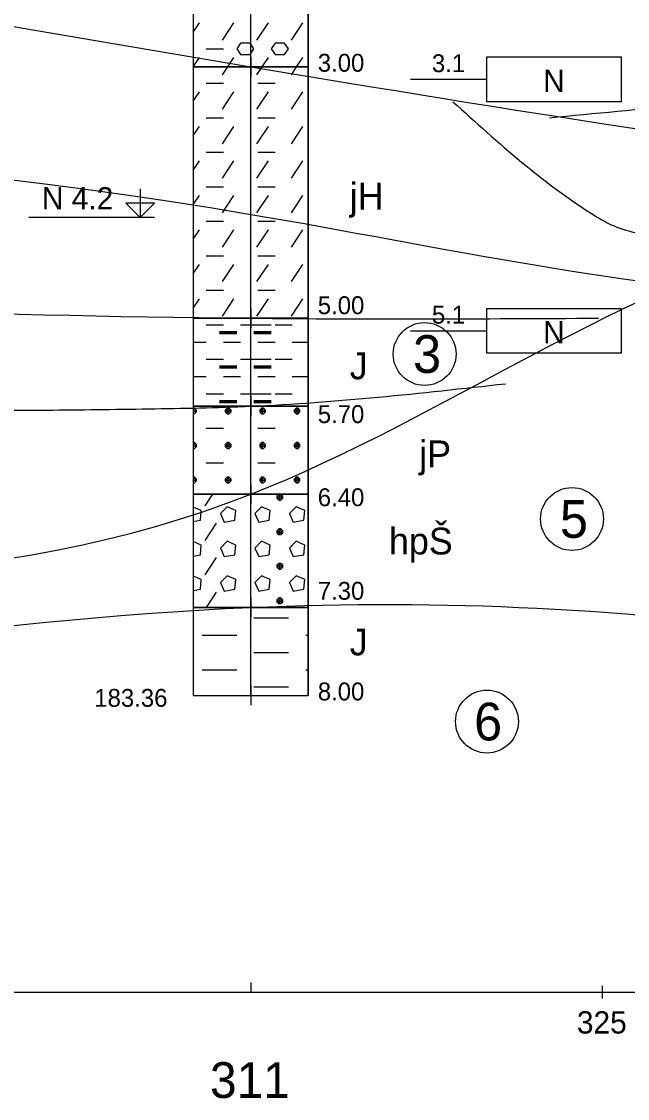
# Model space of a CAD drawing. Extents: x 3042 to 4120, y 576 to 2694.
# Drawn here: x 3548.21 to 3572.32, y 860.63 to 903.46 of the extents above; entities that cross this region are included whole.
import ezdxf

# ---------------------------------------------------------------- set-up
doc = ezdxf.new("R2010")
doc.units = 0
for name, color, linetype in [('14', 7, 'Continuous'), ('17', 7, 'Continuous'), ('18', 7, 'Continuous'), ('51', 7, 'Continuous'), ('52', 7, 'Continuous'), ('53', 7, 'Continuous'), ('56', 7, 'Continuous'), ('61', 7, 'Continuous'), ('62', 7, 'Continuous'), ('7', 7, 'Continuous'), ('HPV', 7, 'Continuous'), ('rozhraní', 7, 'Continuous')]:
    doc.layers.add(name, color=color, linetype=linetype)

msp = doc.modelspace()

# ---------------------------------------------------------------- linework, layer by layer
at = {"layer": '18'}
for p, q in [((3557.332, 876.659), (3557.332, 916.659)), ((3556.951, 876.659), (3557.713, 876.659)), ((3557.332, 877.04), (3557.332, 876.278)), ((3557.332, 865.24), (3557.332, 864.859))]:
    msp.add_line(p, q, dxfattribs=at)
at = {"layer": '51'}
for p, q in [((3555.046, 903.034), (3555.29, 903.4)), ((3556.204, 902.714), (3556.661, 903.4)), ((3557.576, 902.714), (3558.033, 903.4)), ((3558.947, 902.714), (3559.404, 903.4)), ((3555.556, 902.371), (3556.242, 902.371)), ((3555.046, 901.662), (3555.29, 902.028)), ((3556.415, 901.659), (3556.661, 902.028)), ((3557.787, 901.659), (3558.033, 902.028)), ((3559.158, 901.659), (3559.404, 902.028)), ((3556.204, 901.342), (3556.415, 901.659)), ((3557.576, 901.342), (3557.787, 901.659)), ((3558.947, 901.342), (3559.158, 901.659)), ((3555.046, 900.291), (3555.29, 900.657)), ((3555.556, 901), (3556.242, 901)), ((3556.204, 899.971), (3556.661, 900.657)), ((3557.576, 899.971), (3558.033, 900.657)), ((3557.614, 901), (3558.3, 901)), ((3558.947, 899.971), (3559.404, 900.657)), ((3555.556, 899.628), (3556.242, 899.628)), ((3557.614, 899.628), (3558.3, 899.628)), ((3555.046, 898.919), (3555.29, 899.285)), ((3556.204, 898.599), (3556.661, 899.285)), ((3557.576, 898.599), (3558.033, 899.285)), ((3558.947, 898.599), (3559.404, 899.285)), ((3555.556, 898.256), (3556.242, 898.256)), ((3557.614, 898.256), (3558.3, 898.256)), ((3555.046, 897.548), (3555.29, 897.913)), ((3556.204, 897.228), (3556.661, 897.913)), ((3557.576, 897.228), (3558.033, 897.913)), ((3558.947, 897.228), (3559.404, 897.913)), ((3555.556, 896.885), (3556.242, 896.885)), ((3557.614, 896.885), (3558.3, 896.885)), ((3555.046, 896.176), (3555.29, 896.542)), ((3556.204, 895.856), (3556.661, 896.542)), ((3557.576, 895.856), (3558.033, 896.542)), ((3558.947, 895.856), (3559.404, 896.542)), ((3555.556, 895.513), (3556.242, 895.513)), ((3557.614, 895.513), (3558.3, 895.513)), ((3555.046, 894.804), (3555.29, 895.17)), ((3556.204, 894.484), (3556.661, 895.17)), ((3557.576, 894.484), (3558.033, 895.17)), ((3558.947, 894.484), (3559.404, 895.17)), ((3555.046, 893.433), (3555.29, 893.799)), ((3555.556, 894.142), (3556.242, 894.142)), ((3556.204, 893.113), (3556.661, 893.799)), ((3557.576, 893.113), (3558.033, 893.799)), ((3557.614, 894.142), (3558.3, 894.142)), ((3558.947, 893.113), (3559.404, 893.799)), ((3555.556, 892.77), (3556.242, 892.77)), ((3557.614, 892.77), (3558.3, 892.77)), ((3555.046, 892.061), (3555.29, 892.427)), ((3556.204, 891.741), (3556.661, 892.427)), ((3557.576, 891.741), (3558.033, 892.427)), ((3558.947, 891.741), (3559.404, 892.427)), ((3555.556, 891.398), (3556.242, 891.398)), ((3556.928, 891.398), (3557.614, 891.398)), ((3557.461, 891.398), (3558.147, 891.398)), ((3558.3, 891.398), (3558.985, 891.398)), ((3556.09, 891.132), (3556.776, 891.132)), ((3556.09, 891.094), (3556.776, 891.094)), ((3556.09, 891.055), (3556.776, 891.055)), ((3557.461, 891.132), (3558.147, 891.132)), ((3557.461, 891.094), (3558.147, 891.094)), ((3557.461, 891.055), (3558.147, 891.055)), ((3555.046, 890.713), (3555.556, 890.713)), ((3556.242, 890.713), (3556.928, 890.713)), ((3557.614, 890.713), (3558.3, 890.713)), ((3558.985, 890.713), (3559.618, 890.713)), ((3555.556, 890.027), (3556.242, 890.027)), ((3556.928, 890.027), (3557.614, 890.027)), ((3557.461, 890.027), (3558.147, 890.027)), ((3558.3, 890.027), (3558.985, 890.027)), ((3556.09, 889.76), (3556.776, 889.76)), ((3556.09, 889.722), (3556.776, 889.722)), ((3556.09, 889.684), (3556.776, 889.684)), ((3557.461, 889.76), (3558.147, 889.76)), ((3557.461, 889.722), (3558.147, 889.722)), ((3557.461, 889.684), (3558.147, 889.684)), ((3555.046, 889.341), (3555.556, 889.341)), ((3556.242, 889.341), (3556.928, 889.341)), ((3557.614, 889.341), (3558.3, 889.341)), ((3558.985, 889.341), (3559.618, 889.341)), ((3555.556, 888.655), (3556.242, 888.655)), ((3556.928, 888.655), (3557.614, 888.655)), ((3557.461, 888.655), (3558.147, 888.655)), ((3558.3, 888.655), (3558.985, 888.655)), ((3556.09, 888.388), (3556.776, 888.388)), ((3556.09, 888.35), (3556.776, 888.35)), ((3556.09, 888.312), (3556.776, 888.312)), ((3557.461, 888.388), (3558.147, 888.388)), ((3557.461, 888.35), (3558.147, 888.35)), ((3557.461, 888.312), (3558.147, 888.312)), ((3555.046, 888.03), (3555.099, 888.084)), ((3555.061, 887.855), (3555.061, 888.084)), ((3556.433, 887.855), (3556.433, 888.084)), ((3557.804, 887.855), (3557.804, 888.084)), ((3559.176, 887.855), (3559.176, 888.084)), ((3555.556, 887.284), (3556.242, 887.284)), ((3557.614, 887.284), (3558.3, 887.284)), ((3555.046, 886.659), (3555.099, 886.712)), ((3555.061, 886.483), (3555.061, 886.712)), ((3556.433, 886.483), (3556.433, 886.712)), ((3557.804, 886.483), (3557.804, 886.712)), ((3559.176, 886.483), (3559.176, 886.712)), ((3555.556, 885.912), (3556.242, 885.912)), ((3557.614, 885.912), (3558.3, 885.912)), ((3555.046, 885.287), (3555.099, 885.34)), ((3555.061, 885.112), (3555.061, 885.34)), ((3556.433, 885.112), (3556.433, 885.34)), ((3557.804, 885.112), (3557.804, 885.34)), ((3559.176, 885.112), (3559.176, 885.34)), ((3555.518, 884.197), (3555.826, 884.659)), ((3558.49, 884.426), (3558.49, 884.655)), ((3555.518, 882.826), (3555.975, 883.512)), ((3558.49, 883.054), (3558.49, 883.283)), ((3555.518, 881.454), (3555.975, 882.14)), ((3558.49, 881.683), (3558.49, 881.911)), ((3555.569, 880.159), (3555.975, 880.768)), ((3558.49, 880.311), (3558.49, 880.54)), ((3557.461, 879.74), (3558.147, 879.74)), ((3558.147, 879.74), (3558.833, 879.74)), ((3555.404, 879.054), (3556.09, 879.054)), ((3556.09, 879.054), (3556.776, 879.054)), ((3559.519, 879.054), (3559.618, 879.054)), ((3557.461, 878.368), (3558.147, 878.368)), ((3558.147, 878.368), (3558.833, 878.368)), ((3555.404, 877.682), (3556.09, 877.682)), ((3556.09, 877.682), (3556.776, 877.682)), ((3559.519, 877.682), (3559.618, 877.682)), ((3557.461, 876.997), (3558.147, 876.997)), ((3558.147, 876.997), (3558.833, 876.997))]:
    msp.add_line(p, q, dxfattribs=at)
for points in [[(3555.046, 901.659), (3559.618, 901.659), (3559.618, 914.159), (3555.046, 914.159)], [(3555.046, 891.659), (3559.618, 891.659), (3559.618, 901.659), (3555.046, 901.659)], [(3555.046, 888.159), (3559.618, 888.159), (3559.618, 891.659), (3555.046, 891.659)], [(3555.046, 884.659), (3559.618, 884.659), (3559.618, 888.159), (3555.046, 888.159)], [(3555.046, 880.159), (3559.618, 880.159), (3559.618, 884.659), (3555.046, 884.659)], [(3555.046, 876.659), (3559.618, 876.659), (3559.618, 880.159), (3555.046, 880.159)]]:
    msp.add_lwpolyline(points, close=True, dxfattribs=at)
for points in [[(3556.928, 902.143), (3557.309, 902.143), (3557.461, 902.371), (3557.309, 902.6), (3556.928, 902.6), (3556.776, 902.371), (3556.928, 902.143)], [(3558.3, 902.143), (3558.681, 902.143), (3558.833, 902.371), (3558.681, 902.6), (3558.3, 902.6), (3558.147, 902.371), (3558.3, 902.143)], [(3555.046, 887.855), (3555.099, 887.855), (3555.175, 887.931), (3555.175, 888.007), (3555.099, 888.084), (3555.046, 888.084)], [(3555.046, 888.061), (3555.175, 887.931), (3555.046, 887.931)], [(3556.395, 888.084), (3556.318, 888.007), (3556.318, 887.931), (3556.395, 887.855), (3556.471, 887.855), (3556.547, 887.931), (3556.547, 888.007), (3556.471, 888.084), (3556.395, 888.084), (3556.547, 887.931), (3556.318, 887.931), (3556.471, 888.084)], [(3557.766, 888.084), (3557.69, 888.007), (3557.69, 887.931), (3557.766, 887.855), (3557.842, 887.855), (3557.919, 887.931), (3557.919, 888.007), (3557.842, 888.084), (3557.766, 888.084), (3557.919, 887.931), (3557.69, 887.931), (3557.842, 888.084)], [(3559.138, 888.084), (3559.062, 888.007), (3559.062, 887.931), (3559.138, 887.855), (3559.214, 887.855), (3559.29, 887.931), (3559.29, 888.007), (3559.214, 888.084), (3559.138, 888.084), (3559.29, 887.931), (3559.062, 887.931), (3559.214, 888.084)], [(3555.046, 886.483), (3555.099, 886.483), (3555.175, 886.56), (3555.175, 886.636), (3555.099, 886.712), (3555.046, 886.712)], [(3555.046, 886.689), (3555.175, 886.56), (3555.046, 886.56)], [(3556.395, 886.712), (3556.318, 886.636), (3556.318, 886.56), (3556.395, 886.483), (3556.471, 886.483), (3556.547, 886.56), (3556.547, 886.636), (3556.471, 886.712), (3556.395, 886.712), (3556.547, 886.56), (3556.318, 886.56), (3556.471, 886.712)], [(3557.766, 886.712), (3557.69, 886.636), (3557.69, 886.56), (3557.766, 886.483), (3557.842, 886.483), (3557.919, 886.56), (3557.919, 886.636), (3557.842, 886.712), (3557.766, 886.712), (3557.919, 886.56), (3557.69, 886.56), (3557.842, 886.712)], [(3559.138, 886.712), (3559.062, 886.636), (3559.062, 886.56), (3559.138, 886.483), (3559.214, 886.483), (3559.29, 886.56), (3559.29, 886.636), (3559.214, 886.712), (3559.138, 886.712), (3559.29, 886.56), (3559.062, 886.56), (3559.214, 886.712)], [(3555.046, 885.112), (3555.099, 885.112), (3555.175, 885.188), (3555.175, 885.264), (3555.099, 885.34), (3555.046, 885.34)], [(3555.046, 885.318), (3555.175, 885.188), (3555.046, 885.188)], [(3556.395, 885.34), (3556.318, 885.264), (3556.318, 885.188), (3556.395, 885.112), (3556.471, 885.112), (3556.547, 885.188), (3556.547, 885.264), (3556.471, 885.34), (3556.395, 885.34), (3556.547, 885.188), (3556.318, 885.188), (3556.471, 885.34)], [(3557.766, 885.34), (3557.69, 885.264), (3557.69, 885.188), (3557.766, 885.112), (3557.842, 885.112), (3557.919, 885.188), (3557.919, 885.264), (3557.842, 885.34), (3557.766, 885.34), (3557.919, 885.188), (3557.69, 885.188), (3557.842, 885.34)], [(3559.138, 885.34), (3559.062, 885.264), (3559.062, 885.188), (3559.138, 885.112), (3559.214, 885.112), (3559.29, 885.188), (3559.29, 885.264), (3559.214, 885.34), (3559.138, 885.34), (3559.29, 885.188), (3559.062, 885.188), (3559.214, 885.34)], [(3558.452, 884.655), (3558.376, 884.578), (3558.376, 884.502), (3558.452, 884.426), (3558.528, 884.426), (3558.604, 884.502), (3558.604, 884.578), (3558.528, 884.655), (3558.452, 884.655), (3558.604, 884.502), (3558.376, 884.502), (3558.528, 884.655)], [(3555.046, 883.575), (3555.328, 883.626), (3555.366, 884.007), (3555.046, 884.149)], [(3556.128, 883.893), (3556.28, 883.55), (3556.699, 883.626), (3556.737, 884.007), (3556.395, 884.159), (3556.128, 883.893)], [(3557.499, 883.893), (3557.652, 883.55), (3558.071, 883.626), (3558.109, 884.007), (3557.766, 884.159), (3557.499, 883.893)], [(3558.871, 883.893), (3559.023, 883.55), (3559.443, 883.626), (3559.481, 884.007), (3559.138, 884.159), (3558.871, 883.893)], [(3558.452, 883.283), (3558.376, 883.207), (3558.376, 883.131), (3558.452, 883.054), (3558.528, 883.054), (3558.604, 883.131), (3558.604, 883.207), (3558.528, 883.283), (3558.452, 883.283), (3558.604, 883.131), (3558.376, 883.131), (3558.528, 883.283)], [(3555.046, 882.203), (3555.328, 882.254), (3555.366, 882.635), (3555.046, 882.778)], [(3556.128, 882.521), (3556.28, 882.178), (3556.699, 882.254), (3556.737, 882.635), (3556.395, 882.788), (3556.128, 882.521)], [(3557.499, 882.521), (3557.652, 882.178), (3558.071, 882.254), (3558.109, 882.635), (3557.766, 882.788), (3557.499, 882.521)], [(3558.871, 882.521), (3559.023, 882.178), (3559.443, 882.254), (3559.481, 882.635), (3559.138, 882.788), (3558.871, 882.521)], [(3558.452, 881.911), (3558.376, 881.835), (3558.376, 881.759), (3558.452, 881.683), (3558.528, 881.683), (3558.604, 881.759), (3558.604, 881.835), (3558.528, 881.911), (3558.452, 881.911), (3558.604, 881.759), (3558.376, 881.759), (3558.528, 881.911)], [(3555.046, 880.832), (3555.328, 880.883), (3555.366, 881.264), (3555.046, 881.406)], [(3556.128, 881.149), (3556.28, 880.807), (3556.699, 880.883), (3556.737, 881.264), (3556.395, 881.416), (3556.128, 881.149)], [(3557.499, 881.149), (3557.652, 880.807), (3558.071, 880.883), (3558.109, 881.264), (3557.766, 881.416), (3557.499, 881.149)], [(3558.871, 881.149), (3559.023, 880.807), (3559.443, 880.883), (3559.481, 881.264), (3559.138, 881.416), (3558.871, 881.149)], [(3558.452, 880.54), (3558.376, 880.464), (3558.376, 880.387), (3558.452, 880.311), (3558.528, 880.311), (3558.604, 880.387), (3558.604, 880.464), (3558.528, 880.54), (3558.452, 880.54), (3558.604, 880.387), (3558.376, 880.387), (3558.528, 880.54)]]:
    msp.add_lwpolyline(points, dxfattribs=at)
at = {"layer": '53'}
for p, q in [((3555.046, 916.659), (3555.046, 876.659)), ((3559.618, 916.659), (3559.618, 876.659)), ((3555.046, 901.659), (3559.618, 901.659)), ((3555.046, 891.659), (3559.618, 891.659)), ((3555.046, 888.159), (3559.618, 888.159)), ((3555.046, 884.659), (3559.618, 884.659)), ((3555.046, 880.159), (3559.618, 880.159)), ((3555.046, 876.659), (3559.618, 876.659))]:
    msp.add_line(p, q, dxfattribs=at)
at = {"layer": '56'}
for p, q in [((3557.332, 902.04), (3557.332, 901.278)), ((3556.951, 901.659), (3557.713, 901.659)), ((3557.332, 892.04), (3557.332, 891.278)), ((3556.951, 891.659), (3557.713, 891.659)), ((3557.332, 888.54), (3557.332, 887.778)), ((3556.951, 888.159), (3557.713, 888.159)), ((3557.332, 885.04), (3557.332, 884.278)), ((3556.951, 884.659), (3557.713, 884.659)), ((3557.332, 880.54), (3557.332, 879.778)), ((3556.951, 880.159), (3557.713, 880.159)), ((3556.951, 876.659), (3557.713, 876.659)), ((3557.332, 877.04), (3557.332, 876.278))]:
    msp.add_line(p, q, dxfattribs=at)
at = {"layer": '61'}
msp.add_line((3553.505, 895.659), (3548.51, 895.659), dxfattribs=at)
msp.add_lwpolyline([(3552.934, 896.802), (3552.934, 895.659), (3553.505, 896.231), (3552.362, 896.231), (3552.934, 895.659)], dxfattribs=at)
at = {"layer": '62'}
for p, q in [((3563.682, 901.159), (3566.73, 901.159)), ((3563.682, 891.159), (3566.73, 891.159))]:
    msp.add_line(p, q, dxfattribs=at)
for points in [[(3572.064, 900.27), (3566.73, 900.27), (3566.73, 902.048), (3572.064, 902.048), (3572.064, 900.27)], [(3572.064, 890.27), (3566.73, 890.27), (3566.73, 892.048), (3572.064, 892.048), (3572.064, 890.27)]]:
    msp.add_lwpolyline(points, dxfattribs=at)
at = {"layer": '7'}
for p, q in [((3571.322, 864.605), (3571.322, 865.113)), ((3246.322, 864.859), (3629.082, 864.859))]:
    msp.add_line(p, q, dxfattribs=at)
at = {"layer": 'HPV'}
msp.add_spline([(3335.583, 896.048), (3352.572, 896.048), (3453.062, 896.51), (3557.332, 895.79), (3580.052, 892.49), (3619.082, 896.393), (3629.647, 896.393)], degree=3, dxfattribs=at)
at = {"layer": 'rozhraní'}
for centre in [(3564.25, 890.236), (3570.112, 883.676), (3566.729, 875.619)]:
    msp.add_circle(centre, 1.25, dxfattribs=at)
for points in [[(3507.468, 910.407), (3557.332, 901.659), (3619.082, 894.759), (3631.6, 894.759)], [(3569.214, 899.63), (3580.052, 900.509), (3595.899, 900.509)], [(3565.376, 900.27), (3571.034, 895.731), (3571.669, 895.378), (3572.616, 895.067), (3579.988, 895.009)], [(3248.314, 891.859), (3256.322, 891.859), (3352.572, 886.409), (3431.332, 884.009), (3453.062, 885.409), (3491.522, 887.359), (3557.332, 884.659), (3580.052, 895.009), (3619.082, 891.259), (3629.275, 891.259)], [(3472.638, 892.87), (3491.617, 893.359), (3557.332, 891.659), (3571.164, 891.659)], [(3327.731, 891.649), (3352.636, 891.409), (3372.333, 890.691), (3392.015, 889.318), (3411.682, 887.89), (3431.332, 887.009), (3453.062, 886.909), (3491.522, 891.359), (3507.947, 889.803), (3524.477, 888.648), (3540.981, 888.049), (3549.184, 888.006), (3553.265, 888.057), (3557.332, 888.159), (3567.468, 889.054)], [(3311.777, 872.826), (3352.572, 872.409), (3453.062, 876.909), (3491.522, 872.859), (3557.332, 880.159), (3580.052, 879.009), (3619.082, 872.759), (3628.717, 873.273)]]:
    msp.add_spline(points, degree=3, dxfattribs=at)

# ---------------------------------------------------------------- texts
at = {"layer": '14'}
msp.add_text('311', height=1.4224, dxfattribs=at).set_placement((3555.712, 860.653))
at = {"layer": '17'}
msp.add_text('183.36', height=0.7112, dxfattribs=at).set_placement((3551.109, 876.207))
at = {"layer": '52'}
for s, height, p in [('3.00', 0.7112, (3559.999, 901.461)), ('jH', 1.0668, (3561.269, 895.981)), ('5.00', 0.7112, (3559.999, 891.82)), ('J', 1.067, (3561.269, 889.231)), ('5.70', 0.7112, (3559.999, 887.49)), ('jP', 1.0668, (3564.033, 885.731)), ('6.40', 0.7112, (3559.999, 884.184)), ('hpŠ', 1.0668, (3562.83, 882.265)), ('7.30', 0.7112, (3559.999, 880.464)), ('J', 1.067, (3561.269, 878.252)), ('8.00', 0.7112, (3559.999, 876.461))]:
    msp.add_text(s, height=height, dxfattribs=at).set_placement(p)
at = {"layer": '61'}
msp.add_text('N 4.2', height=0.889, dxfattribs=at).set_placement((3549.024, 895.983))
at = {"layer": '62'}
for s, height, p in [('3.1', 0.7112, (3564.539, 901.444)), ('N', 0.889, (3568.963, 900.657)), ('5.1', 0.7112, (3564.539, 891.444)), ('N', 0.889, (3568.963, 890.657))]:
    msp.add_text(s, height=height, dxfattribs=at).set_placement(p)
at = {"layer": '7'}
msp.add_text('325', height=0.889, dxfattribs=at).set_placement((3570.306, 863.214))
at = {"layer": 'rozhraní'}
for s, p in [('3', (3563.789, 889.486)), ('5', (3569.631, 882.926)), ('6', (3566.218, 874.869))]:
    msp.add_text(s, height=1.5, dxfattribs=at).set_placement(p)

doc.saveas('drawing.dxf')
